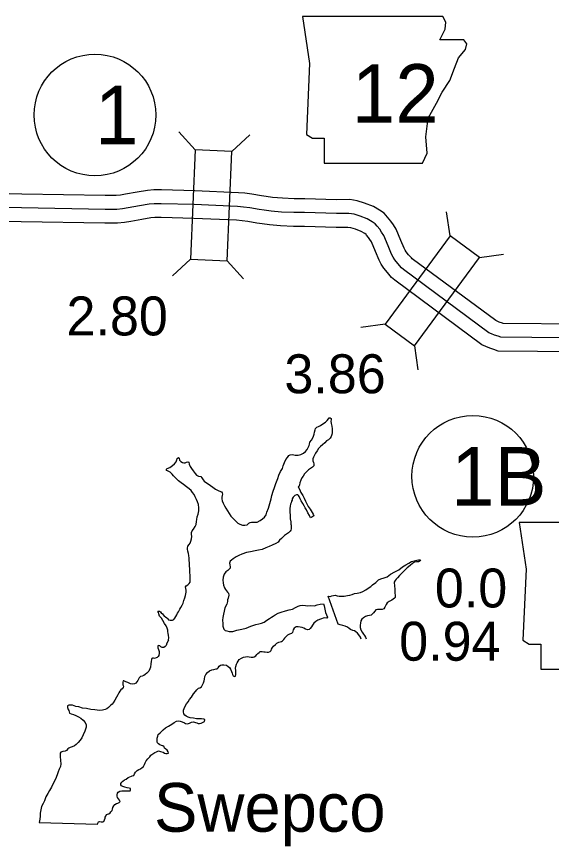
# Model space of a CAD drawing. Extents: x -83719 to 153526, y -11835 to 11446.
# Drawn here: x 4944.9 to 5138.4, y -289.6 to 10.3 of the extents above; entities that cross this region are included whole.
import ezdxf

# ---------------------------------------------------------------- set-up
doc = ezdxf.new("R2010")
doc.units = 0
for name, color, linetype in [('Level 10', 7, 'Continuous'), ('Level 20', 7, 'Continuous'), ('Level 21', 7, 'Continuous'), ('Level 25', 7, 'Continuous'), ('Level 27', 7, 'Continuous'), ('Level 58', 7, 'Continuous'), ('Level 59', 7, 'Continuous'), ('Level 9', 7, 'Continuous')]:
    doc.layers.add(name, color=color, linetype=linetype)

msp = doc.modelspace()

# ---------------------------------------------------------------- linework, layer by layer
at = {"layer": 'Level 10'}
for points in [[(5176.09, -101.19), (5120.94, -100.63), (5120.66, -100.53), (5119.52, -100.2), (5118.79, -99.87), (5118.26, -99.63), (5088.07, -77.28), (5087.73, -76.98), (5086.72, -75.81), (5085.82, -74.71), (5085.48, -74.19), (5085.1, -73.46), (5083.89, -70.66), (5082.17, -66.57), (5081.21, -65.02), (5080.35, -63.66), (5079.12, -62.19), (5077.92, -60.83), (5076.23, -59.73), (5074.03, -58.38), (5070.82, -57.12), (5068.09, -56.31), (5065.5, -55.9), (5060.7, -55.93), (5049.2, -55.56), (5045.31, -55.58), (5041.07, -55.39), (5037.52, -55.09), (5035.25, -54.77), (5033.55, -54.5), (5030.06, -53.86), (5027.49, -53.58), (5025.17, -53.38), (5009.36, -52.69), (4997.33, -52.36), (4994.54, -52.37), (4992.24, -52.55), (4988.58, -53.17), (4984.35, -53.91), (4982.54, -54.28), (4980.98, -54.41), (4976.99, -54.41), (4946.82, -53.88), (4858.71, -51.68)], [(5175.99, -111.19), (5119.18, -110.61), (5117.59, -110.05), (5116.06, -109.6), (5114.72, -109), (5113.19, -108.32), (5081.73, -85.03), (5080.59, -84.01), (5079.07, -82.26), (5077.75, -80.64), (5076.82, -79.23), (5076.05, -77.71), (5074.7, -74.59), (5073.25, -71.17), (5072.73, -70.32), (5072.25, -69.56), (5071.54, -68.71), (5071.33, -68.47), (5070.88, -68.18), (5069.55, -67.36), (5067.56, -66.58), (5065.89, -66.08), (5064.75, -65.91), (5060.57, -65.93), (5049.07, -65.56), (5045.1, -65.59), (5040.43, -65.37), (5036.4, -65.04), (5033.74, -64.66), (5031.85, -64.35), (5028.62, -63.76), (5026.52, -63.53), (5024.52, -63.36), (5009, -62.69), (4997.22, -62.36), (4994.95, -62.37), (4993.47, -62.48), (4990.28, -63.03), (4986.21, -63.74), (4983.97, -64.19), (4981.4, -64.42), (4976.89, -64.41), (4946.6, -63.88), (4858.46, -61.67)]]:
    msp.add_lwpolyline(points, dxfattribs=at)
at = {"layer": 'Level 20'}
for p, q in [((5009.58, -37.89), (5003.63, -31.4)), ((5022.77, -38.46), (5029.25, -32.51)), ((5101.77, -69.01), (5100.47, -60.31)), ((5007.87, -77.45), (5001.38, -83.4)), ((5112.38, -76.86), (5121.08, -75.56)), ((5021.05, -78.02), (5027, -84.51)), ((5078.21, -100.84), (5069.5, -102.14)), ((5088.82, -108.69), (5090.12, -117.39))]:
    msp.add_line(p, q, dxfattribs=at)
for points in [[(5009.58, -37.89), (5007.87, -77.45), (5021.05, -78.02), (5022.77, -38.46)], [(5088.82, -108.69), (5112.38, -76.86), (5101.77, -69.01), (5078.21, -100.84)]]:
    msp.add_lwpolyline(points, close=True, dxfattribs=at)
at = {"layer": 'Level 21'}
for points in [[(5048.35, 10.25), (5050.89, -6.66), (5049.76, -32.32), (5052.02, -33.73), (5056.24, -33.73), (5056.24, -42.75), (5091.77, -42.75), (5093.46, -39.09), (5092.9, -33.17), (5093.75, -26.4), (5096.85, -21.04), (5098.82, -17.1), (5101.64, -12.87), (5103.33, -8.35), (5104.74, -4.69), (5107.28, -1.59), (5107.84, 0.39), (5106.72, 1.8), (5097.98, 1.8), (5099.95, 5.74), (5100.23, 8.28), (5099.06, 10.23)], [(5126.66, -172.57), (5129.2, -189.49), (5128.07, -215.14), (5130.33, -216.55), (5134.56, -216.55), (5134.56, -225.58), (5170.09, -225.58), (5171.78, -221.91), (5171.21, -215.99), (5172.06, -209.22), (5175.16, -203.87), (5177.14, -199.92), (5179.96, -195.69), (5181.65, -191.18), (5183.06, -187.51), (5185.59, -184.41), (5186.16, -182.44), (5185.03, -181.03), (5176.29, -181.03), (5178.26, -177.08), (5178.55, -174.54), (5177.38, -172.59)]]:
    msp.add_lwpolyline(points, close=True, dxfattribs=at)
at = {"layer": 'Level 27'}
for centre in [(4973.28, -25.3), (5109.95, -155.88)]:
    msp.add_circle(centre, 22, dxfattribs=at)
at = {"layer": 'Level 59'}
msp.add_lwpolyline([(5176.04, -106.19), (5120.06, -105.62), (5119.12, -105.29), (5117.79, -104.9), (5116.76, -104.44), (5115.73, -103.98), (5084.9, -81.16), (5084.16, -80.49), (5082.89, -79.03), (5081.79, -77.67), (5081.15, -76.71), (5080.58, -75.58), (5079.29, -72.62), (5077.71, -68.87), (5076.97, -67.67), (5076.3, -66.61), (5075.33, -65.45), (5074.62, -64.65), (5073.56, -63.96), (5071.79, -62.87), (5069.19, -61.85), (5066.99, -61.2), (5065.13, -60.91), (5060.64, -60.93), (5049.13, -60.56), (5045.21, -60.59), (5040.75, -60.38), (5036.96, -60.07), (5034.5, -59.71), (5032.7, -59.42), (5029.34, -58.81), (5027.01, -58.56), (5024.85, -58.37), (5009.18, -57.69), (4997.28, -57.36), (4994.75, -57.37), (4992.85, -57.52), (4989.43, -58.1), (4985.28, -58.83), (4983.25, -59.24), (4981.19, -59.41), (4976.94, -59.41), (4946.71, -58.88), (4858.59, -56.68)], dxfattribs=at)
at = {"layer": 'Level 9'}
for points in [[(5052.88, -139.07), (5053.08, -138.57), (5053.51, -138.17), (5054.11, -137.87), (5054.87, -137.47), (5055.7, -136.96), (5056.63, -136.29), (5057.23, -135.76), (5057.72, -135.12), (5058.05, -134.79), (5058.39, -134.75), (5058.69, -135.02), (5058.75, -135.49), (5058.62, -135.99), (5058.69, -136.85), (5058.93, -137.78), (5059.13, -138.72), (5059.13, -139.45), (5059.07, -140.18), (5058.97, -140.78), (5058.71, -141.55), (5058.31, -142.05), (5057.75, -142.65), (5057.05, -143.12), (5056.39, -143.79), (5055.63, -144.46), (5054.9, -145.16), (5054.17, -145.83), (5053.68, -146.7), (5053.05, -147.57), (5052.65, -148.2), (5052.29, -148.94), (5052.09, -149.54), (5052.03, -150.24), (5052.36, -150.87), (5052.5, -151.4), (5052.46, -152.04), (5052, -152.57), (5051.2, -153.11), (5050.54, -153.57), (5049.75, -154.31), (5049.12, -155.01), (5048.56, -155.88), (5048.16, -156.48), (5047.8, -157.22), (5047.43, -158.25), (5047.24, -158.92), (5047.11, -159.48), (5046.84, -159.72), (5047.21, -160.52), (5047.78, -161.68), (5048.45, -162.81), (5048.98, -163.81), (5049.45, -164.81), (5049.95, -165.81), (5050.46, -166.77), (5051.12, -167.8), (5051.79, -168.9), (5052.19, -169.6), (5052.46, -170.16), (5052.1, -170.46), (5051.67, -170.6), (5051.3, -170.9), (5050.83, -170), (5050.33, -169.1), (5049.79, -168.04), (5049.36, -167.31), (5048.93, -166.51), (5048.42, -165.68), (5047.92, -164.71), (5047.55, -163.98), (5047.12, -163.22), (5046.92, -162.78), (5046.68, -162.52), (5046.22, -162.52), (5045.59, -162.82), (5044.99, -163.42), (5044.63, -164.06), (5044.56, -164.56), (5044.37, -164.92), (5044.23, -165.43), (5044.07, -165.96), (5043.84, -166.69), (5043.71, -167.53), (5043.78, -168.76), (5043.88, -169.99), (5043.92, -171.29), (5044.13, -172.32), (5044.19, -173.12), (5044.23, -173.56), (5044.3, -174.32), (5044.23, -174.86), (5044.14, -175.36), (5043.87, -175.76), (5043.24, -176.29), (5042.61, -176.79), (5041.88, -177.26), (5041.39, -177.73), (5040.76, -178.4), (5040.03, -179), (5039.5, -179.74)], [(4999.05, -153.45), (4999.42, -153.05), (5000.31, -152.65), (5001.31, -151.98), (5002.07, -151.41), (5002.67, -150.64), (5002.86, -149.9), (5003.03, -149.47), (5003.46, -149.14), (5003.79, -149.3), (5003.89, -150), (5004.33, -150.57), (5004.93, -150.86), (5005.39, -151), (5005.86, -151.03), (5006.39, -150.73), (5006.89, -150.66), (5007.29, -150.76), (5007.35, -151.46), (5007.76, -152.32), (5008.22, -153.02), (5008.79, -153.95), (5009.49, -154.88), (5010.06, -155.45), (5010.79, -155.84), (5011.53, -155.97), (5011.93, -156.44), (5012.43, -157.2), (5012.76, -157.67), (5013.29, -158.03), (5014.19, -158.6), (5015.09, -159.23), (5015.89, -159.86), (5016.86, -160.52), (5017.86, -161.02), (5018.66, -161.35), (5019.02, -161.55), (5019.32, -161.84), (5019.36, -162.31), (5019.26, -162.78), (5019.13, -163.38), (5019.17, -164.08), (5019.27, -164.78), (5019.7, -165.61), (5020.17, -166.54), (5020.64, -167.34), (5021.21, -168.3), (5021.88, -169.3), (5022.45, -170.23), (5023.11, -171.06), (5023.78, -171.66), (5024.35, -172.22), (5024.95, -172.76), (5025.65, -173.15), (5026.71, -173.48), (5027.54, -173.55), (5028.37, -173.38), (5028.97, -172.84), (5029.43, -172.61), (5029.93, -172.47), (5030.86, -172.47), (5031.96, -172.4), (5032.99, -171.86), (5033.92, -171.26), (5034.65, -170.62), (5035.18, -169.79), (5035.47, -168.89), (5036.03, -167.35), (5036.52, -165.65), (5036.98, -164.05), (5037.28, -162.85), (5037.74, -161.28), (5038.23, -159.91), (5038.76, -158.45), (5039.48, -156.64), (5039.81, -155.48), (5040.44, -154.18), (5041.1, -153.11), (5041.4, -152.11), (5041.86, -150.87), (5042.35, -149.8), (5042.91, -149.1), (5043.41, -148.4), (5043.94, -148.07), (5044.74, -147.96), (5045.7, -148.19), (5046.8, -148.19), (5047.8, -147.99), (5048.66, -147.55), (5049.45, -146.88), (5049.98, -146.25), (5050.45, -145.51), (5050.78, -144.78), (5050.91, -144.21), (5051.04, -143.58), (5051.57, -142.84), (5052.1, -141.97), (5052.39, -141.41), (5052.52, -140.67), (5052.72, -139.94), (5052.88, -139.07)], [(4999.83, -215.06), (5000.03, -214.19), (4999.93, -213.43), (4999.79, -212.59), (4999.62, -212.06), (4999.62, -211.53), (4999.42, -210.7), (4999.02, -209.93), (4998.45, -209.03), (4997.88, -208.04), (4997.31, -207.2), (4996.64, -206.37), (4996.38, -205.64), (4996.21, -205.11), (4996.07, -204.71), (4996.17, -204.58), (4996.57, -204.67), (4997.01, -204.87), (4997.24, -205.17), (4997.71, -205.6), (4998.04, -206.1), (4998.34, -206.47), (4998.81, -206.67), (4999.31, -207.06), (4999.67, -207.43), (4999.94, -207.69), (5000.44, -207.89), (5000.84, -207.92), (5001.3, -207.92), (5001.8, -207.59), (5002.2, -207.15), (5002.5, -206.55), (5002.89, -205.92), (5003.16, -205.32), (5003.45, -204.82), (5004.02, -203.88), (5004.38, -203.25), (5004.78, -202.48), (5005.14, -201.68), (5005.47, -200.78), (5005.8, -199.78), (5006.09, -198.91), (5006.25, -197.81), (5006.22, -197.01), (5006.18, -196.41), (5006.05, -195.84), (5006.28, -195.44), (5006.88, -195.04), (5007.34, -194.64), (5007.67, -194.11), (5007.77, -193.41), (5007.77, -192.71), (5007.73, -191.81), (5007.66, -190.37), (5007.59, -189.28), (5007.52, -188.24), (5007.48, -187.21), (5007.34, -186.21), (5007.31, -185.41), (5007.27, -184.48), (5007.14, -183.75), (5006.87, -182.98), (5006.73, -182.25), (5006.7, -181.81), (5006.89, -181.18), (5007.36, -180.58), (5007.69, -180.04), (5007.98, -179.28), (5008.25, -178.48), (5008.31, -177.58), (5008.24, -176.81), (5008.21, -176.21), (5008.4, -175.61), (5008.9, -175.01), (5009.56, -174.07), (5009.89, -173.24), (5010.05, -172.27), (5010.08, -171.47), (5010.31, -170.57), (5010.61, -169.51), (5010.8, -168.34), (5010.83, -167.24), (5010.73, -166.11), (5010.39, -165.14), (5009.99, -164.24), (5009.56, -163.28), (5009.16, -162.41), (5008.59, -161.68), (5008.05, -161.05), (5007.32, -160.39), (5006.42, -159.72), (5005.25, -158.89), (5004.42, -158.23), (5003.52, -157.5), (5002.52, -156.6), (5001.75, -155.71), (5001.18, -155.11), (5000.45, -154.41), (4999.79, -154.05), (4999.29, -153.75), (4999.05, -153.45)], [(5039.5, -179.74), (5038.67, -180.21), (5037.44, -180.81), (5036.25, -181.25), (5035.12, -181.72), (5033.76, -182.39), (5032.46, -182.59), (5031.23, -182.83), (5029.54, -183.2), (5028.04, -183.47), (5026.45, -184.01), (5025.29, -184.45), (5024.33, -184.99), (5023.26, -185.72), (5022.73, -186.16), (5022.24, -186.49), (5021.91, -187.23), (5022.01, -187.86), (5022.18, -188.59), (5022.21, -189.06), (5021.88, -189.46), (5021.38, -189.93), (5020.62, -190.43), (5019.99, -191.3), (5019.6, -192.27), (5019.57, -193.4), (5019.67, -194.33), (5019.81, -195.2), (5020.08, -196.23), (5020.54, -196.73), (5020.91, -197.23), (5021.28, -197.69), (5021.55, -198.12), (5021.71, -198.79), (5021.45, -199.86), (5021.19, -200.56), (5021.22, -201.16), (5020.93, -202.06), (5020.3, -203.36), (5020.04, -204.63), (5019.74, -205.69), (5019.48, -206.96), (5019.45, -207.83), (5019.52, -209.06), (5019.59, -210.03), (5019.76, -210.73), (5019.86, -211.09), (5020.33, -211.62), (5020.93, -211.76), (5021.83, -211.92), (5023.16, -211.91), (5024.55, -211.48), (5026.35, -211.14), (5027.94, -210.73), (5029.63, -210.09), (5031.43, -209.49), (5032.52, -209.22), (5033.58, -208.91), (5034.48, -208.61), (5035.41, -207.91), (5036.37, -207.27), (5037.1, -206.8), (5037.7, -206.37), (5038.43, -205.96), (5039.49, -205.39), (5040.68, -204.99), (5042.18, -204.55), (5043.47, -204.15), (5044.73, -203.84), (5045.76, -203.24), (5046.79, -202.84), (5047.52, -202.6), (5048.25, -202.5), (5049.38, -202.59), (5050.25, -202.72), (5051.35, -202.62), (5052.71, -202.65), (5053.7, -202.31), (5054.7, -202.04), (5055.93, -202.01), (5056.17, -202.7), (5056.4, -203.94), (5056.71, -205.04), (5057.04, -205.93), (5057.38, -206.73), (5057.18, -207.17), (5056.18, -207.07), (5054.82, -207.47), (5053.86, -207.91), (5053.16, -208.38), (5052.46, -208.92), (5051.94, -209.65), (5051.57, -210.32), (5051.18, -210.92), (5050.78, -211.22), (5050.28, -211.32), (5049.45, -211.16), (5048.85, -210.79), (5048.28, -210.56), (5047.55, -210.36), (5046.79, -210.23)], [(5069.54, -214.75), (5069.27, -214.02), (5068.73, -213.19), (5068.27, -212.59), (5067.7, -212.1), (5067.1, -211.73), (5066.5, -211.57), (5065.74, -211.24), (5065.2, -210.87), (5064.67, -210.37), (5063.84, -209.98), (5062.94, -209.78), (5061.97, -209.58), (5061.27, -209.32), (5057.62, -199.2), (5058.41, -199.26), (5058.91, -199.13), (5059.58, -198.96), (5060.11, -198.89), (5060.91, -199.02), (5061.6, -199.19), (5062.47, -199.22), (5063.4, -199.15), (5064.6, -199.01), (5065.46, -198.84), (5066.32, -198.57), (5067.12, -198.2), (5068.12, -198.1), (5069.38, -197.93), (5070.14, -197.53), (5071.24, -196.86), (5072.1, -196.25), (5073.03, -195.68), (5073.69, -195.08), (5074.82, -194.21), (5075.78, -193.31), (5076.71, -192.97), (5077.9, -192.63), (5078.97, -192.2), (5080.22, -191.26), (5081.72, -190.42), (5083.14, -189.62), (5084.57, -188.55), (5085.76, -187.84), (5086.83, -187.21), (5087.82, -186.7), (5088.75, -186.47), (5089.71, -186.2), (5090.35, -186.09), (5090.84, -186.09), (5091.01, -186.23), (5090.88, -186.46), (5090.35, -186.79), (5089.55, -186.83), (5088.82, -186.87), (5088.16, -187.43), (5087.26, -188.1), (5086.23, -188.94), (5085.27, -189.88), (5084.38, -190.81), (5083.42, -191.75), (5082.69, -192.55), (5082.29, -193.02), (5081.83, -193.55), (5081.53, -194.12), (5081.6, -195.59), (5081.74, -196.59), (5081.74, -197.29), (5081.82, -199.62), (5081.62, -199.95), (5080.62, -200.59), (5079.73, -201.09), (5078.96, -201.59), (5078.6, -202.2), (5078.14, -203.23), (5077.71, -203.83), (5077.11, -203.97), (5076.31, -204), (5075.52, -204.04), (5074.89, -204.17), (5074.55, -204.67), (5073.99, -205.24), (5073.13, -206.01), (5072.63, -206.21), (5071.87, -206.35), (5071.17, -206.55), (5070.44, -206.99), (5069.81, -207.49), (5069.41, -208.12), (5069.28, -208.99), (5069.19, -209.66), (5069.26, -210.52), (5069.49, -211.36), (5069.99, -212.22), (5070.36, -212.92), (5070.76, -213.45), (5071.1, -214.05), (5071.37, -214.65)], [(5046.79, -210.23), (5046.02, -210.24), (5045.29, -210.74), (5045.03, -211.41), (5044.7, -212.34), (5044.43, -212.71), (5043.6, -212.91), (5042.87, -213.28), (5042.31, -213.88), (5041.85, -214.42), (5041.52, -214.88)], [(4999.83, -215.06), (4999.33, -216.19), (4999, -216.99), (4998.71, -217.42), (4998.21, -217.76), (4997.61, -217.76), (4997.11, -217.47), (4996.74, -217.2), (4996.34, -217.04), (4996.01, -217.17), (4996.05, -217.84), (4996.28, -218.41), (4996.45, -219.2), (4996.52, -219.84), (4996.33, -220.61), (4996.1, -221.01), (4995.77, -221.38), (4995.47, -221.48), (4994.87, -221.68), (4994.44, -221.62), (4994.11, -221.62), (4993.87, -221.72), (4993.77, -222.09), (4993.61, -222.76), (4993.55, -223.69), (4993.36, -224.89), (4993.1, -225.49), (4992.73, -226.3), (4992.04, -227.04), (4991.44, -227.47), (4990.91, -227.91), (4990.35, -228.05), (4989.72, -228.28), (4989.22, -228.75), (4988.76, -229.62), (4988.4, -230.12), (4988.03, -230.69), (4987.54, -230.93), (4986.8, -230.97), (4986.1, -230.84), (4985.2, -230.41), (4984.43, -230.11), (4983.77, -229.75), (4983.53, -229.82), (4983.37, -230.32), (4983.38, -231.19), (4983.55, -231.75), (4983.45, -232.15), (4983.08, -232.66), (4982.62, -233.09), (4982.26, -233.53), (4981.9, -234.13), (4981.5, -234.8), (4981.11, -235.64), (4980.51, -236.77), (4979.92, -237.74), (4979.46, -238.28), (4978.93, -238.68), (4978.63, -238.89), (4978.13, -239.42), (4977.57, -239.89), (4976.97, -240.16), (4975.97, -240.43), (4975.04, -240.51), (4974.14, -240.38), (4973.21, -240.28), (4971.78, -240.12), (4970.18, -239.83), (4968.75, -239.64), (4967.41, -239.15), (4966.35, -239.09), (4965.11, -238.63), (4964.28, -238.57), (4963.78, -238.53), (4963.31, -238.84), (4963.38, -239.4), (4963.62, -240.1), (4963.86, -240.57), (4963.93, -241.04), (4964.13, -241.43), (4964.63, -241.67), (4965.5, -241.93), (4966.4, -242.29), (4967.3, -242.75), (4968.13, -243.25), (4969.07, -244.04), (4969.77, -244.84), (4970.08, -245.67), (4970.08, -246.57), (4969.63, -247.94), (4969.04, -249.35), (4968.51, -250.38), (4967.91, -251.22), (4967.22, -252.09), (4966.49, -252.8), (4965.83, -253.23), (4965.07, -253.6), (4964.33, -253.88), (4963.87, -254.08), (4963.47, -254.38), (4962.94, -255.02)], [(5024.77, -223.32), (5025.04, -222.68), (5025.5, -222.14), (5026.26, -221.64), (5027.06, -221.2), (5027.79, -221.13), (5028.42, -220.99), (5029.09, -221.06), (5029.75, -221.29), (5030.52, -221.25), (5030.88, -221.11), (5031.45, -220.71), (5031.78, -220.31), (5032.18, -219.97), (5032.67, -219.5), (5033.04, -219.23), (5033.77, -219.16), (5034.34, -219.26), (5034.9, -219.29), (5035.57, -219.42), (5036.03, -219.38), (5036.67, -219.21), (5036.96, -218.78), (5037.19, -218.31), (5037.49, -217.71), (5037.92, -217.27), (5038.58, -216.7), (5039.04, -216.16), (5039.81, -215.76), (5040.71, -215.52), (5041.17, -215.29), (5041.63, -214.88), (5041.52, -214.88)], [(4997.9, -255.59), (4998.43, -255.92), (4998.87, -256.08), (4999.37, -256.11), (4999.83, -255.88), (4999.8, -255.51), (4999.36, -254.88), (4998.79, -254.42), (4998.49, -254.09), (4998.32, -253.65), (4997.89, -253.32), (4997.32, -253.22), (4996.72, -252.93), (4996.25, -252.56), (4995.91, -252.2), (4995.75, -251.8), (4995.78, -251.06), (4995.84, -250.46), (4996, -249.76), (4996.2, -249.23), (4996.86, -248.62), (4997.95, -247.45), (4998.78, -246.81), (4999.91, -246.17), (5001.1, -245.4), (5001.93, -244.86), (5002.79, -244.35), (5003.46, -244.28), (5004.09, -244.31), (5004.79, -244.58), (5005.69, -244.94), (5006.09, -245.2), (5006.73, -245.33), (5007.49, -245.06), (5008.15, -244.79), (5008.89, -244.65), (5009.65, -244.82), (5010.19, -245.01), (5010.65, -245.21), (5011.15, -245.27), (5011.72, -245.07), (5012.22, -244.84), (5012.85, -244.5), (5013.01, -243.93), (5012.71, -243.63), (5011.88, -243.57), (5010.94, -243.47), (5010.04, -243.48), (5008.98, -243.29), (5007.78, -243.19), (5006.95, -242.9), (5006.31, -242.6), (5005.84, -242.2), (5005.41, -241.7), (5005.37, -240.94), (5005.33, -240.37), (5005.56, -239.8), (5005.86, -238.97), (5006.45, -238.06), (5007.01, -237.33), (5007.54, -236.49), (5008.2, -235.72), (5008.96, -234.55), (5009.69, -233.67), (5010.18, -233.1), (5010.75, -232.5), (5011.18, -232.3), (5011.81, -231.96), (5012.2, -231.29), (5012.53, -230.56), (5012.73, -229.75), (5012.89, -229.19), (5013.02, -228.19), (5013.38, -227.52), (5013.94, -226.78), (5014.67, -226.21), (5015.53, -225.84), (5016.26, -225.67), (5017.13, -225.49), (5017.5, -225.46), (5017.86, -225.12), (5018.26, -224.52), (5018.65, -224.15), (5019.15, -224.05), (5019.85, -224.04), (5020.88, -224.11), (5021.48, -224.6), (5021.99, -225), (5022.32, -225.63), (5022.63, -226.46), (5022.9, -227.03), (5023.07, -227.53), (5023.3, -227.96), (5023.77, -228.23), (5024.1, -228.16), (5024.23, -227.52), (5024.26, -226.05), (5024.15, -225.22), (5024.21, -224.59), (5024.51, -223.82), (5024.77, -223.32)], [(4962.94, -255.02), (4962.45, -255.25), (4961.71, -255.36), (4960.95, -255.53), (4960.72, -255.9), (4960.73, -257.13), (4960.8, -258.63), (4960.97, -259.8), (4960.78, -260.77), (4960.39, -261.67), (4960.03, -262.71), (4959.63, -263.71), (4958.98, -265.35), (4958.19, -266.85), (4957.59, -268.19), (4956.9, -269.46), (4956.18, -270.57), (4955.52, -271.74), (4954.99, -273.11), (4954.53, -274.11), (4953.97, -275.18), (4953.65, -276.38), (4953.52, -277.59), (4953.5, -278.72), (4953.37, -279.79), (4953.11, -280.99), (4974.15, -281.64), (4974.28, -281.21), (4974.58, -280.8), (4974.98, -280.64), (4975.58, -280.7), (4976.14, -280.7), (4976.44, -280.63), (4976.74, -280.06), (4976.97, -279.42), (4977.03, -279.02), (4977.2, -278.65), (4977.46, -278.15), (4977.86, -277.98), (4978.36, -277.81), (4978.75, -277.55), (4979.08, -277.18), (4979.45, -276.61), (4979.61, -276.14), (4979.77, -275.61), (4980.14, -274.94), (4980.53, -274.5), (4981.06, -274.1), (4981.53, -274.03), (4982.06, -273.79), (4982.46, -273.39), (4982.15, -272.86), (4981.75, -272.43), (4981.42, -271.99), (4981.31, -271.49), (4981.31, -270.96), (4981.44, -270.39), (4981.67, -270.06), (4982.24, -269.65), (4982.97, -269.55), (4983.8, -269.54), (4984.73, -269.54), (4985.46, -269.5), (4985.96, -269.5), (4986.19, -269.26), (4986.19, -268.76), (4985.62, -268.57), (4984.89, -268.5), (4984.09, -268.28), (4983.39, -267.98), (4982.89, -267.72), (4982.66, -267.38), (4982.69, -266.92), (4982.95, -266.38), (4983.35, -266.04), (4983.94, -265.57), (4984.57, -265.27), (4985.3, -264.73), (4985.87, -264.5), (4986.47, -264.29), (4986.8, -264.16), (4987.4, -263.95), (4987.59, -263.39), (4987.95, -262.75), (4988.55, -262.18), (4989.15, -261.88), (4989.74, -261.57), (4990.37, -261.1), (4990.81, -260.73), (4991.2, -260.06), (4991.5, -259.43), (4991.83, -258.76), (4992.42, -257.96), (4993.12, -257.28), (4993.54, -256.71), (4994.21, -256.21), (4994.9, -255.67), (4995.53, -255.4), (4996.23, -255.13), (4997.03, -255.33), (4997.9, -255.59)]]:
    msp.add_lwpolyline(points, dxfattribs=at)

# ---------------------------------------------------------------- texts
at = {"layer": 'Level 21'}
msp.add_text('12', height=21.12, dxfattribs=at).set_placement((5066.2, -28.06))
at = {"layer": 'Level 25'}
for s, p in [('0.0', (5096.23, -203.29)), ('0.94', (5083.32, -222.52))]:
    msp.add_text(s, height=14.08, dxfattribs=at).set_placement(p)
at = {"layer": 'Level 27'}
for s, p in [('1', (4973.28, -35.86)), ('1B', (5102.07, -166.44))]:
    msp.add_text(s, height=21.12, dxfattribs=at).set_placement(p)
at = {"layer": 'Level 58'}
for s, p in [('2.80', (4963, -104.97)), ('3.86', (5041.8, -125.87))]:
    msp.add_text(s, height=14.08, dxfattribs=at).set_placement(p)
at = {"layer": 'Level 9'}
msp.add_text('Swepco', height=17.6, dxfattribs=at).set_placement((4994.65, -284.32))

doc.saveas('drawing.dxf')
